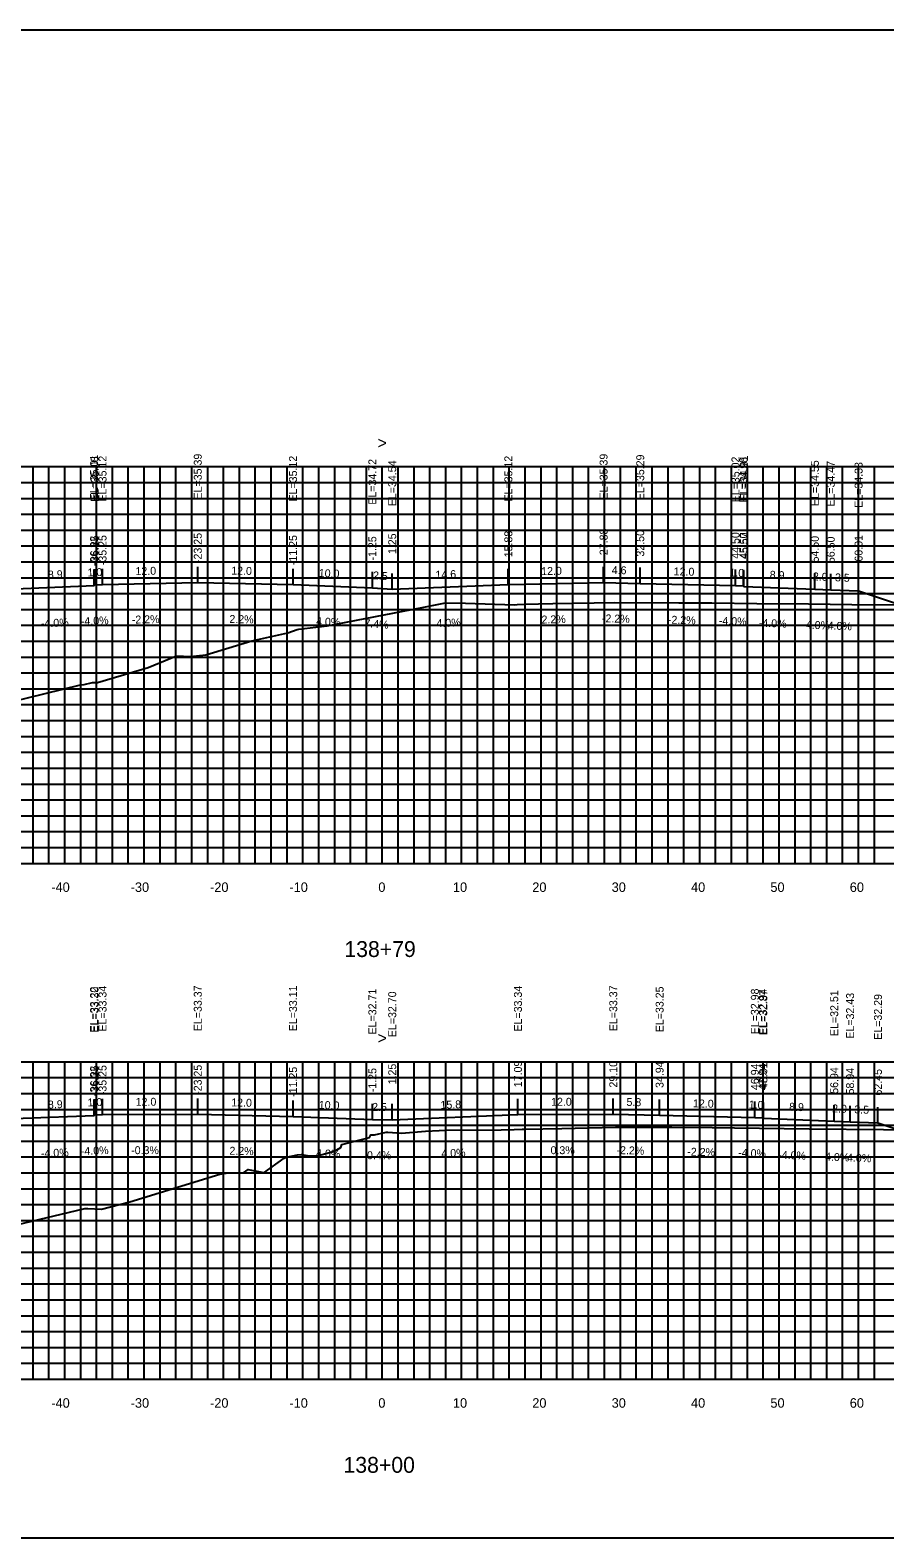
# Model space of a CAD drawing. Extents: x 1800880 to 1818864, y 245271 to 250560.
# Drawn here: x 1808808.5 to 1808916.1, y 250355.3 to 250545.3 of the extents above; entities that cross this region are included whole.
import ezdxf

# ---------------------------------------------------------------- set-up
doc = ezdxf.new("R2010")
doc.units = 0
for name, color, linetype in [('ANNO-TXT', 7, 'Continuous'), ('CL-CNST', 7, 'Continuous'), ('DESIGN - DRAINAGE - Bridges', 7, 'Continuous'), ('Level 32', 7, 'Continuous'), ('Level 37', 7, 'Continuous'), ('Level 46', 7, 'Continuous'), ('Level 62', 7, 'Continuous'), ('SHT-BDR', 7, 'Continuous')]:
    doc.layers.add(name, color=color, linetype=linetype)

msp = doc.modelspace()

# ---------------------------------------------------------------- linework, layer by layer
at = {"layer": 'CL-CNST'}
for points in [[(1808803.64, 250460.08), (1808814.8, 250462.84), (1808815.26, 250462.87), (1808816.29, 250463.13), (1808816.93, 250463.12), (1808823.33, 250465.02), (1808826.91, 250466.47), (1808828.64, 250466.38), (1808829.43, 250466.46), (1808830.58, 250466.59), (1808836.38, 250468.35), (1808840.93, 250469.39), (1808842.09, 250469.8), (1808842.32, 250469.83), (1808845.86, 250470.25), (1808857.84, 250472.55), (1808860.77, 250473.17), (1808863.3, 250473.1), (1808869.46, 250472.92), (1808869.81, 250472.94), (1808870.7, 250472.99), (1808874.32, 250473.05), (1808882.12, 250473.19), (1808890.18, 250473.15), (1808894.33, 250473.14), (1808899.99, 250473.08), (1808906.51, 250473.02), (1808912, 250472.96), (1808918.01, 250472.89)], [(1808806.72, 250394.75), (1808815.35, 250396.82), (1808815.7, 250396.81), (1808817.42, 250396.75), (1808821.03, 250397.67), (1808832.36, 250401.16), (1808833.45, 250401.31), (1808835.32, 250401.31), (1808835.91, 250401.73), (1808837.85, 250401.35), (1808837.89, 250401.34), (1808840.46, 250403.15), (1808840.74, 250403.29), (1808842.14, 250403.58), (1808842.63, 250403.65), (1808843.61, 250403.47), (1808844.61, 250403.47), (1808846.79, 250404.07), (1808847.61, 250404.51), (1808847.72, 250404.91), (1808849.88, 250405.45), (1808851.19, 250405.77), (1808851.37, 250406.13), (1808851.85, 250406.13), (1808853.32, 250406.45), (1808853.38, 250406.46), (1808853.51, 250406.46), (1808855.22, 250406.31), (1808858.28, 250406.59), (1808859.99, 250406.65), (1808860.75, 250406.69), (1808867.78, 250406.75), (1808869.44, 250406.77), (1808870.44, 250406.81), (1808870.68, 250406.82), (1808875.42, 250406.92), (1808882.2, 250407.08), (1808889.28, 250407.06), (1808894.39, 250407.04), (1808897.2, 250407.01), (1808906.6, 250406.87), (1808915.95, 250406.77), (1808918.11, 250406.74)]]:
    msp.add_lwpolyline(points, dxfattribs=at)
at = {"layer": 'DESIGN - DRAINAGE - Bridges'}
for p, q in [((1808702.82, 250440.32), (1809002.82, 250440.32)), ((1808812.82, 250440.26), (1808812.82, 250440.32)), ((1808822.82, 250440.26), (1808822.82, 250440.32)), ((1808832.82, 250440.26), (1808832.82, 250440.32)), ((1808842.82, 250440.26), (1808842.82, 250440.32)), ((1808852.82, 250440.26), (1808852.82, 250440.32)), ((1808862.82, 250440.26), (1808862.82, 250440.32)), ((1808872.82, 250440.26), (1808872.82, 250440.32)), ((1808882.82, 250440.26), (1808882.82, 250440.32)), ((1808892.82, 250440.26), (1808892.82, 250440.32)), ((1808902.82, 250440.26), (1808902.82, 250440.32)), ((1808912.82, 250440.26), (1808912.82, 250440.32)), ((1808702.82, 250375.32), (1809002.82, 250375.32)), ((1808812.82, 250375.26), (1808812.82, 250375.32)), ((1808822.82, 250375.26), (1808822.82, 250375.32)), ((1808832.82, 250375.26), (1808832.82, 250375.32)), ((1808842.82, 250375.26), (1808842.82, 250375.32)), ((1808852.82, 250375.26), (1808852.82, 250375.32)), ((1808862.82, 250375.26), (1808862.82, 250375.32)), ((1808872.82, 250375.26), (1808872.82, 250375.32)), ((1808882.82, 250375.26), (1808882.82, 250375.32)), ((1808892.82, 250375.26), (1808892.82, 250375.32)), ((1808902.82, 250375.26), (1808902.82, 250375.32)), ((1808912.82, 250375.26), (1808912.82, 250375.32))]:
    msp.add_line(p, q, dxfattribs=at)
at = {"layer": 'Level 37'}
for p, q in [((1808816.5, 250475.33), (1808816.5, 250477.33)), ((1808816.57, 250475.41), (1808816.57, 250477.41)), ((1808817.57, 250475.45), (1808817.57, 250477.45)), ((1808829.57, 250475.71), (1808829.57, 250477.71)), ((1808841.57, 250475.45), (1808841.57, 250477.45)), ((1808851.57, 250475.05), (1808851.57, 250477.05)), ((1808868.7, 250475.45), (1808868.7, 250477.45)), ((1808880.7, 250475.71), (1808880.7, 250477.71)), ((1808885.32, 250475.61), (1808885.32, 250477.61)), ((1808897.32, 250475.34), (1808897.32, 250477.34)), ((1808898.32, 250475.3), (1808898.32, 250477.3)), ((1808898.39, 250475.23), (1808898.39, 250477.23)), ((1808854.07, 250474.86), (1808854.07, 250476.86)), ((1808907.32, 250474.87), (1808907.32, 250476.87)), ((1808909.32, 250474.79), (1808909.32, 250476.79)), ((1808912.83, 250474.65), (1808912.83, 250476.65)), ((1808816.5, 250408.54), (1808816.5, 250410.54)), ((1808816.57, 250408.62), (1808816.57, 250410.62)), ((1808817.57, 250408.66), (1808817.57, 250410.66)), ((1808829.57, 250408.7), (1808829.57, 250410.7)), ((1808869.91, 250408.66), (1808869.91, 250410.66)), ((1808881.92, 250408.7), (1808881.92, 250410.7)), ((1808887.76, 250408.57), (1808887.76, 250410.57)), ((1808841.57, 250408.43), (1808841.57, 250410.43)), ((1808851.57, 250408.03), (1808851.57, 250410.03)), ((1808854.07, 250408.02), (1808854.07, 250410.02)), ((1808899.76, 250408.3), (1808899.76, 250410.3)), ((1808900.76, 250408.26), (1808900.76, 250410.26)), ((1808900.83, 250408.19), (1808900.83, 250410.19)), ((1808909.76, 250407.83), (1808909.76, 250409.83)), ((1808911.76, 250407.75), (1808911.76, 250409.75)), ((1808915.27, 250407.61), (1808915.27, 250409.61))]:
    msp.add_line(p, q, dxfattribs=at)
msp.add_lwpolyline([(1808702.82, 250355.32), (1809002.82, 250355.32), (1809002.82, 250545.32), (1808702.82, 250545.32)], close=True, dxfattribs=at)
at = {"layer": 'Level 46'}
for p, q in [((1808702.82, 250490.32), (1809002.82, 250490.32)), ((1808808.82, 250440.32), (1808808.82, 250490.32)), ((1808810.82, 250440.32), (1808810.82, 250490.32)), ((1808812.82, 250440.32), (1808812.82, 250490.32)), ((1808814.82, 250440.32), (1808814.82, 250490.32)), ((1808816.82, 250440.32), (1808816.82, 250490.32)), ((1808818.82, 250440.32), (1808818.82, 250490.32)), ((1808820.82, 250440.32), (1808820.82, 250490.32)), ((1808822.82, 250440.32), (1808822.82, 250490.32)), ((1808824.82, 250440.32), (1808824.82, 250490.32)), ((1808826.82, 250440.32), (1808826.82, 250490.32)), ((1808828.82, 250440.32), (1808828.82, 250490.32)), ((1808830.82, 250440.32), (1808830.82, 250490.32)), ((1808832.82, 250440.32), (1808832.82, 250490.32)), ((1808834.82, 250440.32), (1808834.82, 250490.32)), ((1808836.82, 250440.32), (1808836.82, 250490.32)), ((1808838.82, 250440.32), (1808838.82, 250490.32)), ((1808840.82, 250440.32), (1808840.82, 250490.32)), ((1808842.82, 250440.32), (1808842.82, 250490.32)), ((1808844.82, 250440.32), (1808844.82, 250490.32)), ((1808846.82, 250440.32), (1808846.82, 250490.32)), ((1808848.82, 250440.32), (1808848.82, 250490.32)), ((1808850.82, 250440.32), (1808850.82, 250490.32)), ((1808852.82, 250440.32), (1808852.82, 250490.32)), ((1808854.82, 250440.32), (1808854.82, 250490.32)), ((1808856.82, 250440.32), (1808856.82, 250490.32)), ((1808858.82, 250440.32), (1808858.82, 250490.32)), ((1808860.82, 250440.32), (1808860.82, 250490.32)), ((1808862.82, 250440.32), (1808862.82, 250490.32)), ((1808864.82, 250440.32), (1808864.82, 250490.32)), ((1808866.82, 250440.32), (1808866.82, 250490.32)), ((1808868.82, 250440.32), (1808868.82, 250490.32)), ((1808870.82, 250440.32), (1808870.82, 250490.32)), ((1808872.82, 250440.32), (1808872.82, 250490.32)), ((1808874.82, 250440.32), (1808874.82, 250490.32)), ((1808876.82, 250440.32), (1808876.82, 250490.32)), ((1808878.82, 250440.32), (1808878.82, 250490.32)), ((1808880.82, 250440.32), (1808880.82, 250490.32)), ((1808882.82, 250440.32), (1808882.82, 250490.32)), ((1808884.82, 250440.32), (1808884.82, 250490.32)), ((1808886.82, 250440.32), (1808886.82, 250490.32)), ((1808888.82, 250440.32), (1808888.82, 250490.32)), ((1808890.82, 250440.32), (1808890.82, 250490.32)), ((1808892.82, 250440.32), (1808892.82, 250490.32)), ((1808894.82, 250440.32), (1808894.82, 250490.32)), ((1808896.82, 250440.32), (1808896.82, 250490.32)), ((1808898.82, 250440.32), (1808898.82, 250490.32)), ((1808900.82, 250440.32), (1808900.82, 250490.32)), ((1808902.82, 250440.32), (1808902.82, 250490.32)), ((1808904.82, 250440.32), (1808904.82, 250490.32)), ((1808906.82, 250440.32), (1808906.82, 250490.32)), ((1808908.82, 250440.32), (1808908.82, 250490.32)), ((1808910.82, 250440.32), (1808910.82, 250490.32)), ((1808912.82, 250440.32), (1808912.82, 250490.32)), ((1808914.82, 250440.32), (1808914.82, 250490.32)), ((1808702.82, 250488.32), (1809002.82, 250488.32)), ((1808702.82, 250486.32), (1809002.82, 250486.32)), ((1808702.82, 250484.32), (1809002.82, 250484.32)), ((1808702.82, 250482.32), (1809002.82, 250482.32)), ((1808702.82, 250480.32), (1809002.82, 250480.32)), ((1808702.82, 250478.32), (1809002.82, 250478.32)), ((1808702.82, 250476.32), (1809002.82, 250476.32)), ((1808702.82, 250474.32), (1809002.82, 250474.32)), ((1808702.82, 250472.32), (1809002.82, 250472.32)), ((1808702.82, 250470.32), (1809002.82, 250470.32)), ((1808702.82, 250468.32), (1809002.82, 250468.32)), ((1808702.82, 250466.32), (1809002.82, 250466.32)), ((1808702.82, 250464.32), (1809002.82, 250464.32)), ((1808702.82, 250462.32), (1809002.82, 250462.32)), ((1808702.82, 250460.32), (1809002.82, 250460.32)), ((1808702.82, 250458.32), (1809002.82, 250458.32)), ((1808702.82, 250456.32), (1809002.82, 250456.32)), ((1808702.82, 250454.32), (1809002.82, 250454.32)), ((1808702.82, 250452.32), (1809002.82, 250452.32)), ((1808702.82, 250450.32), (1809002.82, 250450.32)), ((1808702.82, 250448.32), (1809002.82, 250448.32)), ((1808702.82, 250446.32), (1809002.82, 250446.32)), ((1808702.82, 250444.32), (1809002.82, 250444.32)), ((1808702.82, 250442.32), (1809002.82, 250442.32)), ((1808702.82, 250440.32), (1809002.82, 250440.32)), ((1808702.82, 250415.32), (1809002.82, 250415.32)), ((1808808.82, 250375.32), (1808808.82, 250415.32)), ((1808810.82, 250375.32), (1808810.82, 250415.32)), ((1808812.82, 250375.32), (1808812.82, 250415.32)), ((1808814.82, 250375.32), (1808814.82, 250415.32)), ((1808816.82, 250375.32), (1808816.82, 250415.32)), ((1808818.82, 250375.32), (1808818.82, 250415.32)), ((1808820.82, 250375.32), (1808820.82, 250415.32)), ((1808822.82, 250375.32), (1808822.82, 250415.32)), ((1808824.82, 250375.32), (1808824.82, 250415.32)), ((1808826.82, 250375.32), (1808826.82, 250415.32)), ((1808828.82, 250375.32), (1808828.82, 250415.32)), ((1808830.82, 250375.32), (1808830.82, 250415.32)), ((1808832.82, 250375.32), (1808832.82, 250415.32)), ((1808834.82, 250375.32), (1808834.82, 250415.32)), ((1808836.82, 250375.32), (1808836.82, 250415.32)), ((1808838.82, 250375.32), (1808838.82, 250415.32)), ((1808840.82, 250375.32), (1808840.82, 250415.32)), ((1808842.82, 250375.32), (1808842.82, 250415.32)), ((1808844.82, 250375.32), (1808844.82, 250415.32)), ((1808846.82, 250375.32), (1808846.82, 250415.32)), ((1808848.82, 250375.32), (1808848.82, 250415.32)), ((1808850.82, 250375.32), (1808850.82, 250415.32)), ((1808852.82, 250375.32), (1808852.82, 250415.32)), ((1808854.82, 250375.32), (1808854.82, 250415.32)), ((1808856.82, 250375.32), (1808856.82, 250415.32)), ((1808858.82, 250375.32), (1808858.82, 250415.32)), ((1808860.82, 250375.32), (1808860.82, 250415.32)), ((1808862.82, 250375.32), (1808862.82, 250415.32)), ((1808864.82, 250375.32), (1808864.82, 250415.32)), ((1808866.82, 250375.32), (1808866.82, 250415.32)), ((1808868.82, 250375.32), (1808868.82, 250415.32)), ((1808870.82, 250375.32), (1808870.82, 250415.32)), ((1808872.82, 250375.32), (1808872.82, 250415.32)), ((1808874.82, 250375.32), (1808874.82, 250415.32)), ((1808876.82, 250375.32), (1808876.82, 250415.32)), ((1808878.82, 250375.32), (1808878.82, 250415.32)), ((1808880.82, 250375.32), (1808880.82, 250415.32)), ((1808882.82, 250375.32), (1808882.82, 250415.32)), ((1808884.82, 250375.32), (1808884.82, 250415.32)), ((1808886.82, 250375.32), (1808886.82, 250415.32)), ((1808888.82, 250375.32), (1808888.82, 250415.32)), ((1808890.82, 250375.32), (1808890.82, 250415.32)), ((1808892.82, 250375.32), (1808892.82, 250415.32)), ((1808894.82, 250375.32), (1808894.82, 250415.32)), ((1808896.82, 250375.32), (1808896.82, 250415.32)), ((1808898.82, 250375.32), (1808898.82, 250415.32)), ((1808900.82, 250375.32), (1808900.82, 250415.32)), ((1808902.82, 250375.32), (1808902.82, 250415.32)), ((1808904.82, 250375.32), (1808904.82, 250415.32)), ((1808906.82, 250375.32), (1808906.82, 250415.32)), ((1808908.82, 250375.32), (1808908.82, 250415.32)), ((1808910.82, 250375.32), (1808910.82, 250415.32)), ((1808912.82, 250375.32), (1808912.82, 250415.32)), ((1808914.82, 250375.32), (1808914.82, 250415.32)), ((1808702.82, 250413.32), (1809002.82, 250413.32)), ((1808702.82, 250411.32), (1809002.82, 250411.32)), ((1808702.82, 250409.32), (1809002.82, 250409.32)), ((1808702.82, 250407.32), (1809002.82, 250407.32)), ((1808702.82, 250405.32), (1809002.82, 250405.32)), ((1808702.82, 250403.32), (1809002.82, 250403.32)), ((1808702.82, 250401.32), (1809002.82, 250401.32)), ((1808702.82, 250399.32), (1809002.82, 250399.32)), ((1808702.82, 250397.32), (1809002.82, 250397.32)), ((1808702.82, 250395.32), (1809002.82, 250395.32)), ((1808702.82, 250393.32), (1809002.82, 250393.32)), ((1808702.82, 250391.32), (1809002.82, 250391.32)), ((1808702.82, 250389.32), (1809002.82, 250389.32)), ((1808702.82, 250387.32), (1809002.82, 250387.32)), ((1808702.82, 250385.32), (1809002.82, 250385.32)), ((1808702.82, 250383.32), (1809002.82, 250383.32)), ((1808702.82, 250381.32), (1809002.82, 250381.32)), ((1808702.82, 250379.32), (1809002.82, 250379.32)), ((1808702.82, 250377.32), (1809002.82, 250377.32)), ((1808702.82, 250375.32), (1809002.82, 250375.32))]:
    msp.add_line(p, q, dxfattribs=at)
at = {"layer": 'Level 62'}
for points in [[(1808763.34, 250461.85), (1808802.07, 250474.76), (1808805.57, 250474.9), (1808807.57, 250474.98), (1808816.5, 250475.33), (1808816.57, 250475.41), (1808817.57, 250475.45), (1808829.57, 250475.71), (1808841.57, 250475.45), (1808851.57, 250475.05), (1808854.07, 250474.86), (1808868.7, 250475.45), (1808880.7, 250475.71), (1808885.32, 250475.61), (1808897.32, 250475.34), (1808898.32, 250475.3), (1808898.39, 250475.23), (1808907.32, 250474.87), (1808909.32, 250474.79), (1808912.83, 250474.65), (1808966.48, 250456.77), (1808970.98, 250456.77)], [(1808767.86, 250396.56), (1808802.07, 250407.97), (1808805.57, 250408.11), (1808807.57, 250408.19), (1808816.5, 250408.54), (1808816.57, 250408.62), (1808817.57, 250408.66), (1808829.57, 250408.7), (1808841.57, 250408.43), (1808851.57, 250408.03), (1808854.07, 250408.02), (1808869.91, 250408.66), (1808881.92, 250408.7), (1808887.76, 250408.57), (1808899.76, 250408.3), (1808900.76, 250408.26), (1808900.83, 250408.19), (1808909.76, 250407.83), (1808911.76, 250407.75), (1808915.27, 250407.61), (1808960.1, 250392.67), (1808964.6, 250392.67)]]:
    msp.add_lwpolyline(points, dxfattribs=at)

# ---------------------------------------------------------------- texts
for s, p in [('-40', (1808811.12, 250436.72)), ('-30', (1808821.12, 250436.72)), ('-20', (1808831.12, 250436.72)), ('-10', (1808841.12, 250436.72)), ('0', (1808852.32, 250436.72)), ('10', (1808861.72, 250436.72)), ('20', (1808871.72, 250436.72)), ('30', (1808881.72, 250436.72)), ('40', (1808891.72, 250436.72)), ('50', (1808901.72, 250436.72)), ('60', (1808911.72, 250436.72)), ('-40', (1808811.12, 250371.72)), ('-30', (1808821.12, 250371.72)), ('-20', (1808831.12, 250371.72)), ('-10', (1808841.12, 250371.72)), ('0', (1808852.32, 250371.72)), ('10', (1808861.72, 250371.72)), ('20', (1808871.72, 250371.72)), ('30', (1808881.72, 250371.72)), ('40', (1808891.72, 250371.72)), ('50', (1808901.72, 250371.72)), ('60', (1808911.72, 250371.72))]:
    msp.add_text(s, height=1.2).set_placement(p)
at = {"layer": 'ANNO-TXT'}
for s, rotation, p in [('8.9', 2.2906, (1808810.71, 250476.2)), ('1.0', 2.2906, (1808815.7, 250476.47)), ('12.0', 1.2603, (1808821.73, 250476.64)), ('12.0', 358.7397, (1808833.78, 250476.72)), ('10.0', 357.7094, (1808844.8, 250476.42)), ('2.5', 355.7664, (1808851.62, 250476.14)), ('14.6', 2.2906, (1808859.54, 250476.18)), ('12.0', 1.2603, (1808872.85, 250476.64)), ('4.6', 358.7397, (1808881.72, 250476.79)), ('12.0', 358.7397, (1808889.53, 250476.62)), ('1.0', 357.7094, (1808896.54, 250476.48)), ('8.9', 357.7094, (1808901.62, 250476.2)), ('2.0', 357.7094, (1808907.05, 250475.99)), ('3.5', 357.7094, (1808909.84, 250475.87)), ('-4.0%', 2.2906, (1808814.86, 250470.33)), ('-2.2%', 1.2603, (1808821.27, 250470.53)), ('2.2%', 358.7397, (1808833.55, 250470.62)), ('4.0%', 357.7094, (1808844.46, 250470.33)), ('2.2%', 1.2603, (1808872.89, 250470.54)), ('-2.2%', 358.7397, (1808880.49, 250470.71)), ('-2.2%', 358.7397, (1808888.8, 250470.53)), ('-4.0%', 357.7094, (1808895.21, 250470.42)), ('-4.0%', 2.2906, (1808809.83, 250470.06)), ('7.4%', 355.7664, (1808850.54, 250470.11)), ('4.0%', 2.2906, (1808859.67, 250470.08)), ('-4.0%', 357.7094, (1808900.25, 250470.15)), ('-4.0%', 357.7094, (1808905.72, 250469.93)), ('-4.0%', 357.7094, (1808908.47, 250469.82)), ('1.0', 2.2906, (1808815.7, 250409.68)), ('12.0', 0.1865, (1808821.75, 250409.77)), ('12.0', 358.7397, (1808833.78, 250409.7)), ('12.0', 0.1865, (1808874.09, 250409.77)), ('5.8', 358.7397, (1808883.58, 250409.76)), ('12.0', 358.7397, (1808891.96, 250409.58)), ('8.9', 2.2906, (1808810.71, 250409.41)), ('10.0', 357.7094, (1808844.8, 250409.4)), ('2.5', 359.7972, (1808851.54, 250409.13)), ('15.8', 2.2906, (1808860.17, 250409.37)), ('1.0', 357.7094, (1808898.98, 250409.44)), ('8.9', 357.7094, (1808904.06, 250409.16)), ('2.0', 357.7094, (1808909.48, 250408.95)), ('3.5', 357.7094, (1808912.28, 250408.83)), ('-4.0%', 2.2906, (1808809.83, 250403.27)), ('-4.0%', 2.2906, (1808814.86, 250403.55)), ('-0.3%', 0.1865, (1808821.18, 250403.67)), ('2.2%', 358.7397, (1808833.55, 250403.61)), ('4.0%', 357.7094, (1808844.46, 250403.31)), ('0.4%', 359.7972, (1808850.89, 250403.04)), ('4.0%', 2.2906, (1808860.28, 250403.27)), ('0.3%', 0.1865, (1808874.02, 250403.67)), ('-2.2%', 358.7397, (1808882.32, 250403.69)), ('-2.2%', 358.7397, (1808891.24, 250403.49)), ('-4.0%', 357.7094, (1808897.65, 250403.38)), ('-4.0%', 357.7094, (1808902.69, 250403.11)), ('-4.0%', 357.7094, (1808908.15, 250402.89)), ('-4.0%', 357.7094, (1808910.91, 250402.78))]:
    msp.add_text(s, height=1, rotation=rotation, dxfattribs=at).set_placement(p)
at = {"layer": 'DESIGN - DRAINAGE - Bridges'}
for p in [(1808852.21, 250492.57), (1808852.21, 250417.57)]:
    msp.add_text('>', height=1.5, dxfattribs=at).set_placement(p)
at = {"layer": 'Level 32'}
for s, p in [('138+79', (1808848.04, 250428.52)), ('138+00', (1808847.93, 250363.52))]:
    msp.add_text(s, height=2, dxfattribs=at).set_placement(p)
at = {"layer": 'SHT-BDR'}
for s, p in [('EL=35.01', (1808817, 250486.06)), ('EL=35.08', (1808817.07, 250485.88)), ('EL=35.12', (1808818.07, 250485.92)), ('EL=35.39', (1808830.07, 250486.18)), ('EL=35.12', (1808842.07, 250485.92)), ('EL=34.72', (1808852.07, 250485.52)), ('EL=34.54', (1808854.57, 250485.33)), ('EL=35.12', (1808869.2, 250485.92)), ('EL=35.39', (1808881.2, 250486.18)), ('EL=35.29', (1808885.82, 250486.08)), ('EL=35.02', (1808897.82, 250485.82)), ('EL=34.98', (1808898.82, 250485.78)), ('EL=34.91', (1808898.89, 250485.96)), ('EL=34.55', (1808907.82, 250485.35)), ('EL=34.47', (1808909.82, 250485.27)), ('EL=34.33', (1808913.33, 250485.13)), ('-36.32', (1808817, 250477.79)), ('-36.25', (1808817.07, 250477.86)), ('-35.25', (1808818.07, 250477.9)), ('-23.25', (1808830.07, 250478.17)), ('-11.25', (1808842.07, 250477.9)), ('-1.25', (1808852.07, 250478.49)), ('1.25', (1808854.57, 250479.3)), ('15.88', (1808869.2, 250478.89)), ('27.88', (1808881.2, 250479.16)), ('32.50', (1808885.82, 250478.98)), ('44.50', (1808897.82, 250478.71)), ('45.50', (1808898.82, 250478.67)), ('45.57', (1808898.89, 250478.68)), ('54.50', (1808907.82, 250478.24)), ('56.50', (1808909.82, 250478.16)), ('60.01', (1808913.33, 250478.35)), ('EL=33.22', (1808817, 250419.02)), ('EL=33.30', (1808817.07, 250419.01)), ('EL=33.34', (1808818.07, 250419.13)), ('EL=33.37', (1808830.07, 250419.17)), ('EL=33.11', (1808842.07, 250419.16)), ('EL=32.71', (1808852.07, 250418.76)), ('EL=32.70', (1808854.57, 250418.42)), ('EL=33.34', (1808870.41, 250419.13)), ('EL=33.37', (1808882.42, 250419.17)), ('EL=33.25', (1808888.26, 250419.04)), ('EL=32.98', (1808900.26, 250418.78)), ('EL=32.94', (1808901.26, 250418.74)), ('EL=32.87', (1808901.33, 250418.66)), ('EL=32.51', (1808910.26, 250418.56)), ('EL=32.43', (1808912.26, 250418.23)), ('EL=32.29', (1808915.77, 250418.09)), ('-36.32', (1808817, 250411)), ('-36.25', (1808817.07, 250411.07)), ('-35.25', (1808818.07, 250411.11)), ('-23.25', (1808830.07, 250411.15)), ('-11.25', (1808842.07, 250410.89)), ('-1.25', (1808852.07, 250411.48)), ('1.25', (1808854.57, 250412.47)), ('17.09', (1808870.41, 250412.11)), ('29.10', (1808882.42, 250412.07)), ('34.94', (1808888.26, 250412.02)), ('46.94', (1808900.26, 250411.75)), ('47.94', (1808901.26, 250411.71)), ('48.01', (1808901.33, 250411.89)), ('56.94', (1808910.26, 250411.28)), ('58.94', (1808912.26, 250411.2)), ('62.45', (1808915.77, 250411.06))]:
    msp.add_text(s, height=1, rotation=90, dxfattribs=at).set_placement(p)

doc.saveas('drawing.dxf')
